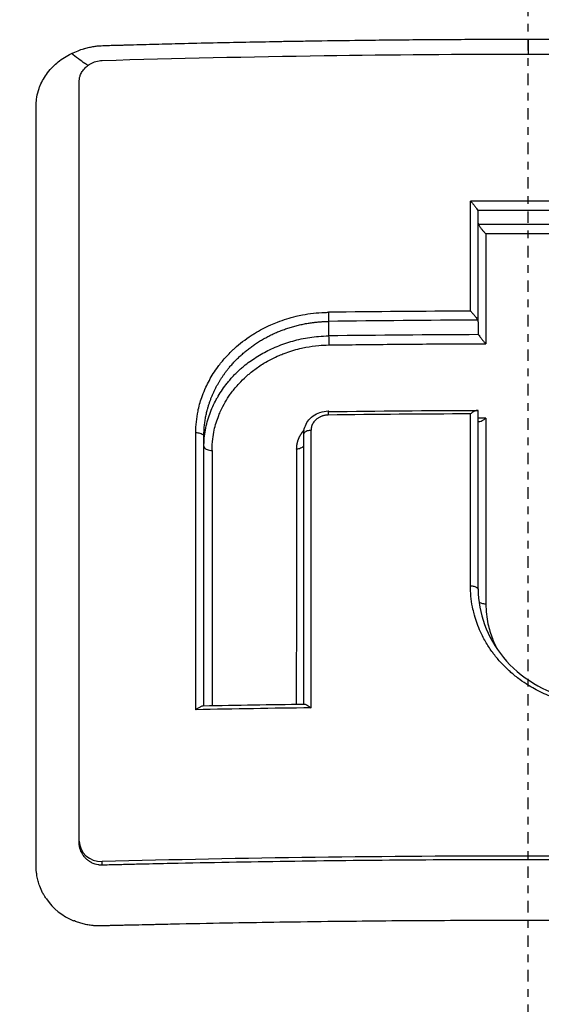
# Model space of a CAD drawing. Header units: millimetres. Extents: x 0 to 4378, y 0 to 2376.
# Tile 626 of 656: x 2244.53 to 2251.34, y 1885.62 to 1898.47. Entities that reach past the tile are written whole.
import ezdxf

# ---------------------------------------------------------------- set-up
doc = ezdxf.new("R2010")
doc.units = ezdxf.units.MM
doc.header["$LTSCALE"] = 0.2
doc.linetypes.add('CENTER2', pattern=[1.125, 0.75, -0.125, 0.125, -0.125])
doc.layers.add('02_Center Line', color=1, linetype='CENTER2')

# ---------------------------------------------------------------- blocks, each defined once
blk = doc.blocks.new('A$C1d6742d2')
for p, q in [((0.003, 1398.305), (0.003, 1398.11)), ((-5.858, 1387.839), (-5.858, 1397.76)), ((-0.648, 1394.616), (-0.648, 1396.049)), ((-2.602, 1394.621), (-2.602, 1394.432)), ((-0.648, 1394.616), (-0.648, 1394.47)), ((-0.648, 1391.125), (-0.648, 1393.454)), ((-4.23, 1389.604), (-4.23, 1393.124)), ((-2.927, 1389.626), (-2.927, 1393.153)), ((-2.927, 1392.999), (-2.927, 1392.999)), ((-0.648, 1391.125), (-0.648, 1391.125)), ((-5.858, 1387.811), (-5.858, 1387.839)), ((-5.558, 1387.523), (-5.558, 1387.571))]:
    blk.add_line(p, q)
for centre, major_axis, ratio, start_param, end_param in [((0, 1369.623), (71.394, 0), 0.372125, 1.560221, 1.58129), ((-0.758, 1355.315), (0.003, 82.251), 0.000108, 5.212499, 5.23247), ((0, 1369.418), (71.374, 0), 0.37342, 1.561561, 1.579954), ((-0.761, 1396.076), (-0.111, 0.038), 0.508263, 3.322824, 3.623481), ((-0.542, 1395.882), (-0.104, 0.033), 0.533349, 0.175698, 0.493631), ((0, 1369.233), (71.379, 0), 0.373395, 1.561713, 1.579802), ((0, 1369.026), (71.367, 0), 0.374672, 1.563044, 1.578471), ((-0.54, 1355.343), (-0.003, 81.799), 0.000079, 1.053934, 1.073988), ((0.01, 1367.167), (74.104, 0), 0.372313, 1.581032, 1.606069), ((0.009, 1366.993), (74.055, 0), 0.373311, 1.57975, 1.606051), ((-0.752, 1394.638), (-0.103, 0.033), 0.538429, 3.322094, 3.663471), ((0.008, 1366.804), (74.001, 0), 0.373579, 1.579594, 1.606071), ((-0.544, 1394.447), (-0.103, 0.033), 0.53843, 0.18059, 0.518042), ((-2.603, 1393.352), (-0.0013, 0.1), 0.032023, 0.000012, 1.088558), ((0.007, 1365.291), (-75.665, 0), 0.371697, 4.722385, 4.74694), ((-2.603, 1393.352), (-0.0013, 0.1), 0.032023, 6.200485, 6.283197), ((-0.755, 1355.669), (0.002, 81.499), 0.000073, 5.163078, 5.193919), ((0.006, 1365.181), (75.101, 0), 0.375219, 1.578167, 1.579506), ((-0.543, 1355.663), (-0.001, 81.117), 0.000054, 1.087484, 1.120975), ((-4.356, 1355.885), (0.005, 80.689), 0.000252, 5.1428, 5.192726), ((-2.848, 1355.803), (-0.005, -81.06), 0.000211, 2.000559, 2.050301), ((-4.103, 1355.872), (-0.005, 80.346), 0.000261, 1.09132, 1.137515), ((-3.004, 1355.811), (0.005, -80.621), 0.000231, 4.233607, 4.279597), ((0.026, 1359.801), (-80.099, 0), 0.371981, 4.748065, 4.766862), ((-5.558, 1387.846), (0.297, 0.047), 0.914372, 2.997185, 4.567978), ((-5.501, 1387.597), (-0.84, -0.424), 0.903476, 0.124849, 0.655902)]:
    blk.add_ellipse(centre, major_axis=major_axis, ratio=ratio, start_param=start_param, end_param=end_param)
for points, knots in [([(-21.115, 1351.829), (-21.585, 1352.321), (-22.023, 1352.802), (-22.919, 1353.833), (-23.402, 1354.405), (-24.782, 1356.137), (-25.581, 1357.289), (-26.728, 1359.094), (-27.264, 1359.956), (-28.036, 1361.395), (-28.308, 1361.943), (-28.744, 1362.848), (-28.954, 1363.301), (-29.197, 1363.859), (-29.246, 1363.975), (-29.336, 1364.189), (-29.38, 1364.293), (-29.637, 1364.919), (-29.841, 1365.449), (-30.623, 1367.634), (-31.08, 1369.293), (-31.458, 1371.24), (-31.504, 1371.495), (-31.634, 1372.258), (-31.709, 1372.774), (-31.838, 1373.826), (-31.89, 1374.361), (-31.966, 1375.423), (-31.991, 1375.949), (-32.028, 1377.545), (-31.998, 1378.612), (-31.835, 1380.671), (-31.704, 1381.67), (-31.459, 1383.104), (-31.363, 1383.602), (-30.35, 1388.185), (-28.634, 1392.05), (-25.88, 1395.919), (-25.568, 1396.336), (-25.085, 1396.949), (-24.922, 1397.151), (-23.419, 1398.963), (-21.922, 1400.446), (-19.683, 1402.274), (-19.056, 1402.75), (-17.28, 1404), (-16.097, 1404.727), (-13.032, 1406.361), (-11.094, 1407.176), (-8.843, 1407.884), (-8.591, 1407.96), (-6.587, 1408.541), (-4.758, 1408.918), (-2.932, 1409.118)], [0.000189, 0.000189, 0.000189, 0.000189, 0.207139, 0.207139, 0.396645, 0.396645, 0.797428, 0.797428, 1.001559, 1.001559, 1.109993, 1.109993, 1.213598, 1.213598, 1.239256, 1.239256, 1.263925, 1.263925, 1.386081, 1.386081, 1.765731, 1.765731, 1.822697, 1.822697, 1.935907, 1.935907, 2.05247, 2.05247, 2.166843, 2.166843, 2.399096, 2.399096, 2.616669, 2.616669, 2.736228, 2.736228, 3.700499, 3.700499, 3.819408, 3.819408, 3.878521, 3.878521, 4.356179, 4.356179, 4.534962, 4.534962, 4.848781, 4.848781, 5.320636, 5.320636, 5.379891, 5.379891, 5.794291, 5.794291, 5.794291, 5.794291]), ([(-13.379, 1407.963), (-14.179, 1407.689), (-14.964, 1407.392), (-16.414, 1406.793), (-17.081, 1406.497), (-22.363, 1403.977), (-26.478, 1400.948), (-30.782, 1396.344), (-31.596, 1395.384), (-32.746, 1393.898), (-33.124, 1393.384), (-34.269, 1391.748), (-34.983, 1390.607), (-35.964, 1388.854), (-36.279, 1388.254), (-37.229, 1386.335), (-37.799, 1385.002), (-38.419, 1383.307), (-38.541, 1382.96), (-38.777, 1382.254), (-38.892, 1381.896), (-39.111, 1381.175), (-39.215, 1380.813), (-39.549, 1379.594), (-39.753, 1378.734), (-40.11, 1376.979), (-40.261, 1376.082), (-40.422, 1374.873), (-40.459, 1374.561), (-40.557, 1373.664), (-40.608, 1373.079), (-40.678, 1372), (-40.701, 1371.509), (-40.717, 1370.924), (-40.719, 1370.83), (-40.723, 1370.66), (-40.724, 1370.585), (-40.727, 1370.418), (-40.728, 1370.33), (-40.729, 1370.188), (-40.729, 1370.137), (-40.73, 1370.032), (-40.73, 1369.982), (-40.731, 1369.8), (-40.731, 1369.678), (-40.73, 1369.378), (-40.73, 1369.255), (-40.73, 1369.023), (-40.73, 1368.878), (-40.73, 1368.548), (-40.731, 1368.411), (-40.731, 1368.21), (-40.731, 1368.16), (-40.731, 1368.071), (-40.731, 1367.963), (-40.73, 1367.682), (-40.729, 1367.527), (-40.725, 1367.242), (-40.722, 1367.123), (-40.718, 1366.92), (-40.716, 1366.843), (-40.71, 1366.641), (-40.705, 1366.519), (-40.635, 1364.706), (-40.464, 1363.027), (-40.053, 1360.571), (-39.899, 1359.79), (-39.548, 1358.263), (-39.354, 1357.517), (-39.033, 1356.415), (-38.923, 1356.057), (-38.582, 1354.998), (-38.336, 1354.3), (-37.56, 1352.283), (-36.975, 1350.973), (-35.703, 1348.5), (-35.025, 1347.327), (-34.196, 1346.049), (-34.107, 1345.915), (-33.928, 1345.647), (-33.839, 1345.514), (-33.658, 1345.249), (-33.571, 1345.125), (-32.702, 1343.889), (-31.788, 1342.715), (-30.669, 1341.43), (-30.473, 1341.211), (-30.183, 1340.893), (-30.092, 1340.794), (-29.845, 1340.53), (-29.688, 1340.364), (-29.415, 1340.081), (-29.299, 1339.963), (-29.078, 1339.74), (-28.974, 1339.635), (-28.713, 1339.377), (-28.556, 1339.224), (-28.19, 1338.873), (-27.98, 1338.675), (-27.56, 1338.289), (-27.351, 1338.101), (-26.954, 1337.751), (-26.768, 1337.59), (-26.408, 1337.284), (-26.234, 1337.139), (-25.829, 1336.807), (-25.598, 1336.621), (-24.963, 1336.124), (-24.551, 1335.813), (-23.741, 1335.226), (-23.344, 1334.949), (-22.168, 1334.16), (-21.37, 1333.663), (-19.823, 1332.774), (-19.081, 1332.377), (-17.653, 1331.67), (-16.971, 1331.355), (-15.666, 1330.797), (-15.045, 1330.549), (-13.863, 1330.11), (-13.304, 1329.916), (-12.242, 1329.573), (-11.74, 1329.422), (-9.453, 1328.779), (-7.623, 1328.395), (-5.514, 1328.103), (-5.279, 1328.073), (-4.222, 1327.945), (-3.391, 1327.87), (-2.142, 1327.795), (-1.725, 1327.777), (-0.88, 1327.751), (-0.471, 1327.746), (-0.055, 1327.746)], [-54.718423, -54.718423, -54.718423, -54.718423, -52.598147, -52.598147, -50.727335, -50.727335, -37.463141, -37.463141, -34.099083, -34.099083, -32.353511, -32.353511, -28.594411, -28.594411, -26.668972, -26.668972, -22.482567, -22.482567, -21.407846, -21.407846, -20.305538, -20.305538, -19.195523, -19.195523, -16.579733, -16.579733, -13.871633, -13.871633, -12.933021, -12.933021, -11.170861, -11.170861, -9.691103, -9.691103, -9.409822, -9.409822, -9.177731, -9.177731, -8.904003, -8.904003, -8.749378, -8.749378, -8.584793, -8.584793, -8.151236, -8.151236, -7.849406, -7.849406, -7.58232, -7.58232, -7.395073, -7.395073, -7.305232, -7.305232, -7.25344, -7.25344, -7.185996, -7.185996, -7.134968, -7.134968, -7.10336, -7.10336, -7.05618, -7.05618, -6.401955, -6.401955, -6.095755, -6.095755, -5.801185, -5.801185, -5.658718, -5.658718, -5.379628, -5.379628, -4.847074, -4.847074, -4.358082, -4.358082, -4.300239, -4.300239, -4.242832, -4.242832, -4.18603, -4.18603, -3.687784, -3.687784, -3.583851, -3.583851, -3.53625, -3.53625, -3.454867, -3.454867, -3.396463, -3.396463, -3.344487, -3.344487, -3.26809, -3.26809, -3.168336, -3.168336, -3.071553, -3.071553, -2.987712, -2.987712, -2.910471, -2.910471, -2.810406, -2.810406, -2.636803, -2.636803, -2.47522, -2.47522, -2.166968, -2.166968, -1.897063, -1.897063, -1.660768, -1.660768, -1.453936, -1.453936, -1.273271, -1.273271, -1.115084, -1.115084, -0.558531, -0.558531, -0.48901, -0.48901, -0.246248, -0.246248, -0.124709, -0.124709, 0, 0, 0, 0]), ([(-20.58, 1361.662), (-20.978, 1362.074), (-21.363, 1362.499), (-22.1, 1363.369), (-22.455, 1363.816), (-23.474, 1365.187), (-24.093, 1366.141), (-25.756, 1369.104), (-26.609, 1371.214), (-27.208, 1373.533), (-27.242, 1373.672), (-27.348, 1374.114), (-27.414, 1374.412), (-27.542, 1375.042), (-27.602, 1375.371), (-27.779, 1376.471), (-27.872, 1377.276), (-27.955, 1378.521), (-27.973, 1378.962), (-27.987, 1379.826), (-27.983, 1380.251), (-27.96, 1380.895), (-27.95, 1381.113), (-27.885, 1382.181), (-27.791, 1383.03), (-27.589, 1384.273), (-27.514, 1384.671), (-27.247, 1385.924), (-27.02, 1386.771), (-26.485, 1388.432), (-26.176, 1389.246), (-25.476, 1390.845), (-25.085, 1391.627), (-24.225, 1393.155), (-23.756, 1393.9), (-23, 1394.975), (-22.743, 1395.322), (-22.345, 1395.835), (-22.211, 1396.003), (-21.808, 1396.496), (-21.527, 1396.826), (-21.09, 1397.311), (-20.941, 1397.472), (-20.212, 1398.243), (-19.619, 1398.816), (-18.44, 1399.856), (-17.871, 1400.319), (-16.256, 1401.531), (-15.17, 1402.233), (-13.191, 1403.332), (-12.316, 1403.76), (-10.749, 1404.432), (-10.065, 1404.695), (-8.335, 1405.286), (-7.274, 1405.582), (-5.659, 1405.936), (-5.117, 1406.039), (-4.028, 1406.213), (-3.482, 1406.284), (-2.932, 1406.34)], [0.000017, 0.000017, 0.000017, 0.000017, 0.176039, 0.176039, 0.352436, 0.352436, 0.705321, 0.705321, 1.409825, 1.409825, 1.455442, 1.455442, 1.551535, 1.551535, 1.656164, 1.656164, 1.900706, 1.900706, 2.034322, 2.034322, 2.163764, 2.163764, 2.23071, 2.23071, 2.493873, 2.493873, 2.618927, 2.618927, 2.888841, 2.888841, 3.15547, 3.15547, 3.421439, 3.421439, 3.688226, 3.688226, 3.819032, 3.819032, 3.88401, 3.88401, 4.01084, 4.01084, 4.07486, 4.07486, 4.323328, 4.323328, 4.540387, 4.540387, 4.920961, 4.920961, 5.206452, 5.206452, 5.420954, 5.420954, 5.743111, 5.743111, 5.904, 5.904, 6.064928, 6.064928, 6.064928, 6.064928]), ([(0.009, 1403.919), (-0.811, 1403.919), (-1.629, 1403.874), (-3.678, 1403.673), (-4.931, 1403.463), (-7.367, 1402.89), (-8.561, 1402.526), (-12.385, 1401.078), (-14.868, 1399.678), (-19.709, 1395.845), (-21.9, 1393.299), (-25.248, 1387.366), (-26.193, 1384.178), (-26.837, 1378.194), (-26.657, 1374.825), (-25.038, 1369.604), (-24.318, 1367.947), (-22.268, 1364.343), (-21.039, 1362.848), (-20.251, 1361.965)], [-3.39418, -3.39418, -3.39418, -3.39418, -3.261671, -3.261671, -3.054858, -3.054858, -2.849127, -2.849127, -2.378218, -2.378218, -1.814355, -1.814355, -1.213576, -1.213576, -0.643142, -0.643142, -0.364576, -0.364576, -0.000015, -0.000015, -0.000015, -0.000015]), ([(20.255, 1361.965), (21.041, 1362.847), (22.267, 1364.338), (24.315, 1367.934), (25.034, 1369.587), (26.656, 1374.802), (26.84, 1378.17), (26.201, 1384.158), (25.258, 1387.347), (21.917, 1393.281), (19.728, 1395.828), (14.889, 1399.667), (12.404, 1401.07), (8.579, 1402.521), (7.385, 1402.886), (4.95, 1403.46), (3.697, 1403.67), (1.649, 1403.873), (0.83, 1403.919), (0.009, 1403.919)], [-6.298185, -6.298185, -6.298185, -6.298185, -5.62338, -5.62338, -5.107672, -5.107672, -4.04946, -4.04946, -2.934387, -2.934387, -1.887256, -1.887256, -1.012101, -1.012101, -0.630052, -0.630052, -0.246202, -0.246202, -0.000001, -0.000001, -0.000001, -0.000001]), ([(-5.961, 1398.118), (-5.932, 1398.132), (-5.903, 1398.144), (-5.874, 1398.155), (-5.848, 1398.165), (-5.823, 1398.174), (-5.797, 1398.181), (-5.793, 1398.182), (-5.79, 1398.183), (-5.786, 1398.184), (-5.777, 1398.187), (-5.767, 1398.19), (-5.756, 1398.193), (-5.746, 1398.195), (-5.736, 1398.198), (-5.725, 1398.2), (-5.715, 1398.202), (-5.705, 1398.204), (-5.695, 1398.206), (-5.684, 1398.208), (-5.674, 1398.21), (-5.664, 1398.211), (-5.655, 1398.213), (-5.646, 1398.214), (-5.638, 1398.215), (-5.627, 1398.216), (-5.617, 1398.217), (-5.61, 1398.218), (-5.596, 1398.219), (-5.588, 1398.219), (-5.571, 1398.22), (-5.559, 1398.221), (-5.544, 1398.222), (-5.528, 1398.222), (-5.513, 1398.223), (-5.497, 1398.223), (-5.479, 1398.224), (-5.468, 1398.224), (-5.456, 1398.224), (-5.443, 1398.225), (-5.429, 1398.225), (-5.414, 1398.226), (-5.399, 1398.226), (-5.376, 1398.227), (-5.352, 1398.227), (-5.328, 1398.228), (-5.313, 1398.228), (-5.298, 1398.229), (-5.283, 1398.229), (-5.276, 1398.229), (-5.269, 1398.23), (-5.263, 1398.23), (-5.251, 1398.23), (-5.241, 1398.23), (-5.231, 1398.231), (-5.119, 1398.234), (-5.009, 1398.237), (-4.9, 1398.24), (-4.789, 1398.243), (-4.678, 1398.245), (-4.564, 1398.248), (-4.547, 1398.249), (-4.529, 1398.249), (-4.512, 1398.249), (-4.503, 1398.25), (-4.494, 1398.25), (-4.485, 1398.25), (-4.338, 1398.254), (-4.195, 1398.257), (-4.054, 1398.26), (-3.912, 1398.263), (-3.772, 1398.266), (-3.632, 1398.269), (-3.494, 1398.271), (-3.356, 1398.274), (-3.214, 1398.277), (-3.146, 1398.278), (-3.077, 1398.279), (-3.008, 1398.28), (-3.002, 1398.28), (-2.996, 1398.28), (-2.99, 1398.28), (-2.913, 1398.282), (-2.837, 1398.283), (-2.762, 1398.284), (-2.569, 1398.287), (-2.378, 1398.289), (-2.188, 1398.292), (-1.924, 1398.295), (-1.662, 1398.298), (-1.402, 1398.3), (-1.143, 1398.302), (-0.887, 1398.303), (-0.63, 1398.304), (-0.419, 1398.305), (-0.208, 1398.305), (0.003, 1398.305)], [0, 0, 0, 0, 0.015625, 0.015625, 0.015625, 0.029442, 0.029442, 0.029442, 0.03125, 0.03125, 0.03125, 0.036194, 0.036194, 0.036194, 0.040616, 0.040616, 0.040616, 0.04495, 0.04495, 0.04495, 0.049445, 0.049445, 0.049445, 0.053883, 0.053883, 0.053883, 0.060191, 0.060191, 0.060191, 0.074351, 0.074351, 0.074351, 0.08475, 0.08475, 0.08475, 0.09375, 0.09375, 0.09375, 0.099011, 0.099011, 0.099011, 0.104429, 0.104429, 0.104429, 0.112414, 0.112414, 0.112414, 0.117741, 0.117741, 0.117741, 0.120399, 0.120399, 0.120399, 0.125, 0.125, 0.125, 0.180687, 0.180687, 0.180687, 0.237001, 0.237001, 0.237001, 0.245614, 0.245614, 0.245614, 0.25, 0.25, 0.25, 0.321535, 0.321535, 0.321535, 0.39312, 0.39312, 0.39312, 0.463252, 0.463252, 0.463252, 0.497095, 0.497095, 0.497095, 0.5, 0.5, 0.5, 0.536976, 0.536976, 0.536976, 0.631167, 0.631167, 0.631167, 0.762352, 0.762352, 0.762352, 0.892729, 0.892729, 0.892729, 1, 1, 1, 1]), ([(0.003, 1398.305), (0.232, 1398.305), (0.464, 1398.305), (0.92, 1398.303), (1.145, 1398.302), (1.607, 1398.298), (1.845, 1398.296), (2.316, 1398.29), (2.55, 1398.287), (2.851, 1398.283), (2.924, 1398.281), (3.152, 1398.278), (3.309, 1398.275), (3.627, 1398.269), (3.787, 1398.266), (4.02, 1398.261), (4.094, 1398.259), (4.275, 1398.255), (4.383, 1398.253), (4.642, 1398.246), (4.793, 1398.243), (5.042, 1398.236), (5.14, 1398.234), (5.292, 1398.229), (5.346, 1398.228), (5.409, 1398.226), (5.417, 1398.226), (5.453, 1398.224), (5.482, 1398.224), (5.525, 1398.223), (5.538, 1398.222), (5.572, 1398.221), (5.592, 1398.22), (5.644, 1398.215), (5.676, 1398.211), (5.739, 1398.199), (5.771, 1398.192), (5.834, 1398.173), (5.865, 1398.163), (5.904, 1398.147), (5.912, 1398.144), (5.936, 1398.133), (5.952, 1398.126), (5.967, 1398.118)], [0, 0, 0, 0, 0.015625, 0.015625, 0.0306624, 0.0306624, 0.0465812, 0.0465812, 0.0625, 0.0625, 0.0674467, 0.0674467, 0.0780176, 0.0780176, 0.0887218, 0.0887218, 0.09375, 0.09375, 0.1011986, 0.1011986, 0.1115892, 0.1115892, 0.1181477, 0.1181477, 0.1217302, 0.1217302, 0.1222453, 0.1222453, 0.1241141, 0.1241141, 0.125, 0.125, 0.1262746, 0.1262746, 0.1283971, 0.1283971, 0.1305853, 0.1305853, 0.1328507, 0.1328507, 0.133446, 0.133446, 0.1346715, 0.1346715, 0.1346715, 0.1346715]), ([(-6.421, 1388.427), (-6.421, 1388.457), (-6.421, 1388.487), (-6.421, 1388.518), (-6.421, 1388.937), (-6.421, 1389.345), (-6.421, 1389.742), (-6.421, 1390.191), (-6.421, 1390.625), (-6.421, 1391.045), (-6.421, 1391.088), (-6.421, 1391.13), (-6.421, 1391.172), (-6.421, 1391.573), (-6.421, 1391.962), (-6.421, 1392.337), (-6.421, 1392.35), (-6.421, 1392.362), (-6.421, 1392.374), (-6.421, 1392.553), (-6.421, 1392.729), (-6.421, 1392.902), (-6.421, 1392.916), (-6.421, 1392.93), (-6.421, 1392.945), (-6.421, 1393.128), (-6.421, 1393.273), (-6.421, 1393.482), (-6.421, 1393.487), (-6.421, 1393.491), (-6.421, 1393.495), (-6.421, 1393.531), (-6.421, 1393.566), (-6.421, 1393.601), (-6.421, 1393.996), (-6.421, 1394.377), (-6.421, 1394.743), (-6.421, 1394.948), (-6.421, 1395.136), (-6.421, 1395.326), (-6.421, 1395.508), (-6.421, 1395.692), (-6.421, 1395.893), (-6.421, 1396.205), (-6.421, 1396.5), (-6.421, 1396.794), (-6.421, 1396.888), (-6.421, 1396.981), (-6.421, 1397.075), (-6.421, 1397.103), (-6.421, 1397.131), (-6.421, 1397.159), (-6.421, 1397.219), (-6.421, 1397.28), (-6.421, 1397.34), (-6.421, 1397.371), (-6.42, 1397.401), (-6.421, 1397.431), (-6.421, 1397.461), (-6.419, 1397.492), (-6.415, 1397.522), (-6.411, 1397.56), (-6.402, 1397.597), (-6.391, 1397.635), (-6.388, 1397.643), (-6.386, 1397.651), (-6.383, 1397.66), (-6.378, 1397.673), (-6.373, 1397.687), (-6.367, 1397.7), (-6.355, 1397.729), (-6.341, 1397.757), (-6.325, 1397.785), (-6.309, 1397.812), (-6.291, 1397.839), (-6.272, 1397.865), (-6.25, 1397.894), (-6.226, 1397.921), (-6.2, 1397.948), (-6.179, 1397.968), (-6.157, 1397.989), (-6.134, 1398.008), (-6.108, 1398.029), (-6.08, 1398.049), (-6.051, 1398.067), (-6.022, 1398.086), (-5.992, 1398.103), (-5.961, 1398.118)], [0.7479366, 0.7479366, 0.7479366, 0.7479366, 0.75, 0.75, 0.75, 0.7778267, 0.7778267, 0.7778267, 0.8093257, 0.8093257, 0.8093257, 0.8125, 0.8125, 0.8125, 0.8427642, 0.8427642, 0.8427642, 0.84375, 0.84375, 0.84375, 0.8581849, 0.8581849, 0.8581849, 0.859375, 0.859375, 0.859375, 0.8746955, 0.8746955, 0.8746955, 0.875, 0.875, 0.875, 0.8775605, 0.8775605, 0.8775605, 0.90625, 0.90625, 0.90625, 0.9222304, 0.9222304, 0.9222304, 0.9375, 0.9375, 0.9375, 0.9612141, 0.9612141, 0.9612141, 0.96875, 0.96875, 0.96875, 0.9710053, 0.9710053, 0.9710053, 0.9758787, 0.9758787, 0.9758787, 0.9783012, 0.9783012, 0.9783012, 0.9807089, 0.9807089, 0.9807089, 0.9837027, 0.9837027, 0.9837027, 0.984375, 0.984375, 0.984375, 0.9854706, 0.9854706, 0.9854706, 0.987866, 0.987866, 0.987866, 0.9902844, 0.9902844, 0.9902844, 0.9929842, 0.9929842, 0.9929842, 0.9951532, 0.9951532, 0.9951532, 0.9975841, 0.9975841, 0.9975841, 1, 1, 1, 1]), ([(-5.745, 1397.962), (-5.758, 1397.97), (-5.771, 1397.979), (-5.839, 1398.025), (-5.898, 1398.07), (-5.961, 1398.118)], [0.7106344, 0.7106344, 0.7106344, 0.7106344, 0.7678704, 0.7678704, 1, 1, 1, 1]), ([(-5.558, 1398.028), (-4.594, 1398.056), (-3.628, 1398.077), (-1.772, 1398.104), (-0.886, 1398.11), (0.893, 1398.11), (1.779, 1398.104), (3.635, 1398.077), (4.6, 1398.056), (5.564, 1398.028)], [-1.113249, -1.113249, -1.113249, -1.113249, -0.823214, -0.823214, -0.556626, -0.556626, -0.29, -0.29, -0.000002, -0.000002, -0.000002, -0.000002]), ([(-5.858, 1397.76), (-5.858, 1397.774), (-5.856, 1397.788), (-5.853, 1397.803), (-5.85, 1397.816), (-5.846, 1397.83), (-5.84, 1397.843), (-5.833, 1397.861), (-5.823, 1397.878), (-5.812, 1397.894), (-5.799, 1397.912), (-5.784, 1397.928), (-5.768, 1397.943), (-5.751, 1397.959), (-5.732, 1397.972), (-5.711, 1397.984), (-5.689, 1397.997), (-5.665, 1398.007), (-5.64, 1398.015), (-5.613, 1398.023), (-5.586, 1398.027), (-5.558, 1398.028)], [-0.04708138, -0.04708138, -0.04708138, -0.04708138, -0.04206146, -0.04206146, -0.04206146, -0.03717861, -0.03717861, -0.03717861, -0.03071826, -0.03071826, -0.03071826, -0.02354664, -0.02354664, -0.02354664, -0.01630306, -0.01630306, -0.01630306, -0.00841398, -0.00841398, -0.00841398, -0.00000018, -0.00000018, -0.00000018, -0.00000018]), ([(-0.749, 1396.189), (-0.746, 1396.188), (-0.744, 1396.186), (-0.734, 1396.176), (-0.726, 1396.167), (-0.71, 1396.148), (-0.702, 1396.139), (-0.686, 1396.118), (-0.677, 1396.107), (-0.663, 1396.086), (-0.657, 1396.077), (-0.653, 1396.069)], [-0.00087517, -0.00087517, -0.00087517, -0.00087517, 0, 0, 0.00367077, 0.00367077, 0.00733576, 0.00733576, 0.01154249, 0.01154249, 0.01549498, 0.01549498, 0.01549498, 0.01549498]), ([(-0.642, 1395.884), (-0.638, 1395.877), (-0.633, 1395.867), (-0.618, 1395.846), (-0.61, 1395.834), (-0.594, 1395.814), (-0.586, 1395.805), (-0.57, 1395.787), (-0.562, 1395.778), (-0.552, 1395.768), (-0.549, 1395.766), (-0.547, 1395.764)], [0.00007712, 0.00007712, 0.00007712, 0.00007712, 0.00339609, 0.00339609, 0.00696265, 0.00696265, 0.00993881, 0.00993881, 0.0129143, 0.0129143, 0.01372222, 0.01372222, 0.01372222, 0.01372222]), ([(-4.335, 1393.17), (-4.335, 1393.217), (-4.333, 1393.264), (-4.328, 1393.31), (-4.324, 1393.357), (-4.316, 1393.404), (-4.307, 1393.45), (-4.306, 1393.457), (-4.304, 1393.464), (-4.303, 1393.471), (-4.289, 1393.532), (-4.271, 1393.592), (-4.25, 1393.652), (-4.236, 1393.689), (-4.221, 1393.725), (-4.204, 1393.762), (-4.176, 1393.822), (-4.144, 1393.882), (-4.108, 1393.939), (-4.088, 1393.97), (-4.067, 1394.001), (-4.045, 1394.031), (-4.016, 1394.07), (-3.985, 1394.108), (-3.953, 1394.145), (-3.919, 1394.182), (-3.884, 1394.218), (-3.847, 1394.253), (-3.842, 1394.258), (-3.836, 1394.263), (-3.83, 1394.269), (-3.797, 1394.299), (-3.762, 1394.329), (-3.725, 1394.357), (-3.689, 1394.385), (-3.651, 1394.412), (-3.612, 1394.437), (-3.598, 1394.447), (-3.583, 1394.456), (-3.568, 1394.465), (-3.501, 1394.506), (-3.43, 1394.543), (-3.358, 1394.575), (-3.328, 1394.589), (-3.298, 1394.601), (-3.268, 1394.613), (-3.19, 1394.643), (-3.109, 1394.668), (-3.027, 1394.688), (-2.999, 1394.694), (-2.971, 1394.7), (-2.942, 1394.706), (-2.895, 1394.715), (-2.848, 1394.722), (-2.8, 1394.728), (-2.752, 1394.733), (-2.704, 1394.737), (-2.656, 1394.739), (-2.639, 1394.739), (-2.621, 1394.74), (-2.604, 1394.74)], [0, 0, 0, 0, 0.058143, 0.058143, 0.058143, 0.116452, 0.116452, 0.116452, 0.125, 0.125, 0.125, 0.201914, 0.201914, 0.201914, 0.25, 0.25, 0.25, 0.330938, 0.330938, 0.330938, 0.375, 0.375, 0.375, 0.432561, 0.432561, 0.432561, 0.490895, 0.490895, 0.490895, 0.5, 0.5, 0.5, 0.552478, 0.552478, 0.552478, 0.605245, 0.605245, 0.605245, 0.625, 0.625, 0.625, 0.7139, 0.7139, 0.7139, 0.75, 0.75, 0.75, 0.84323, 0.84323, 0.84323, 0.875, 0.875, 0.875, 0.927711, 0.927711, 0.927711, 0.980791, 0.980791, 0.980791, 1, 1, 1, 1]), ([(-2.604, 1394.74), (-2.604, 1394.727), (-2.604, 1394.711), (-2.603, 1394.695), (-2.603, 1394.678), (-2.603, 1394.66), (-2.602, 1394.645), (-2.602, 1394.636), (-2.602, 1394.628), (-2.602, 1394.621)], [0, 0, 0, 0, 0.374995, 0.374995, 0.374995, 0.764404, 0.764404, 0.764404, 1, 1, 1, 1]), ([(-0.749, 1394.756), (-0.747, 1394.754), (-0.744, 1394.752), (-0.732, 1394.74), (-0.723, 1394.729), (-0.704, 1394.707), (-0.695, 1394.696), (-0.679, 1394.676), (-0.673, 1394.667), (-0.662, 1394.651), (-0.658, 1394.644), (-0.654, 1394.637)], [-0.00092707, -0.00092707, -0.00092707, -0.00092707, 0, 0, 0.00436612, 0.00436612, 0.00867322, 0.00867322, 0.01202355, 0.01202355, 0.01490186, 0.01490186, 0.01490186, 0.01490186]), ([(-4.23, 1392.983), (-4.23, 1393.021), (-4.228, 1393.059), (-4.221, 1393.132), (-4.216, 1393.168), (-4.203, 1393.24), (-4.195, 1393.275), (-4.176, 1393.344), (-4.165, 1393.379), (-4.141, 1393.445), (-4.128, 1393.478), (-4.1, 1393.542), (-4.084, 1393.573), (-4.06, 1393.617), (-4.052, 1393.631), (-4.026, 1393.676), (-4.007, 1393.705), (-3.968, 1393.762), (-3.948, 1393.789), (-3.916, 1393.829), (-3.904, 1393.843), (-3.885, 1393.865), (-3.879, 1393.873), (-3.865, 1393.888), (-3.859, 1393.895), (-3.846, 1393.908), (-3.84, 1393.915), (-3.828, 1393.928), (-3.821, 1393.934), (-3.808, 1393.948), (-3.801, 1393.954), (-3.786, 1393.969), (-3.778, 1393.976), (-3.764, 1393.989), (-3.758, 1393.995), (-3.737, 1394.013), (-3.723, 1394.026), (-3.658, 1394.079), (-3.604, 1394.117), (-3.492, 1394.189), (-3.433, 1394.222), (-3.308, 1394.282), (-3.242, 1394.309), (-3.104, 1394.356), (-3.033, 1394.376), (-2.886, 1394.408), (-2.809, 1394.419), (-2.689, 1394.43), (-2.645, 1394.432), (-2.602, 1394.432)], [0, 0, 0, 0, 0.034716, 0.034716, 0.070554, 0.070554, 0.107603, 0.107603, 0.146672, 0.146672, 0.186987, 0.186987, 0.229302, 0.229302, 0.25, 0.25, 0.297134, 0.297134, 0.34659, 0.34659, 0.375, 0.375, 0.393882, 0.393882, 0.4141, 0.4141, 0.435575, 0.435575, 0.455122, 0.455122, 0.47337, 0.47337, 0.489743, 0.489743, 0.5, 0.5, 0.522821, 0.522821, 0.600673, 0.600673, 0.681108, 0.681108, 0.766179, 0.766179, 0.854218, 0.854218, 0.94723, 0.94723, 1, 1, 1, 1]), ([(-0.642, 1394.448), (-0.638, 1394.442), (-0.633, 1394.433), (-0.619, 1394.414), (-0.611, 1394.403), (-0.596, 1394.383), (-0.588, 1394.373), (-0.571, 1394.354), (-0.562, 1394.345), (-0.552, 1394.334), (-0.55, 1394.332), (-0.548, 1394.33)], [0.00003565, 0.00003565, 0.00003565, 0.00003565, 0.00315582, 0.00315582, 0.00647054, 0.00647054, 0.00967903, 0.00967903, 0.01290135, 0.01290135, 0.01364303, 0.01364303, 0.01364303, 0.01364303]), ([(-4.124, 1392.937), (-4.124, 1392.988), (-4.121, 1393.038), (-4.115, 1393.088), (-4.11, 1393.126), (-4.103, 1393.164), (-4.095, 1393.202), (-4.081, 1393.266), (-4.061, 1393.33), (-4.037, 1393.392), (-4.028, 1393.414), (-4.019, 1393.436), (-4.009, 1393.457), (-3.975, 1393.531), (-3.933, 1393.603), (-3.885, 1393.67), (-3.879, 1393.678), (-3.874, 1393.686), (-3.868, 1393.694), (-3.838, 1393.734), (-3.805, 1393.773), (-3.77, 1393.811), (-3.741, 1393.842), (-3.71, 1393.873), (-3.678, 1393.902), (-3.666, 1393.913), (-3.653, 1393.924), (-3.641, 1393.934), (-3.601, 1393.968), (-3.559, 1394), (-3.516, 1394.029), (-3.494, 1394.045), (-3.47, 1394.06), (-3.447, 1394.074), (-3.383, 1394.113), (-3.315, 1394.148), (-3.245, 1394.178), (-3.225, 1394.187), (-3.204, 1394.195), (-3.183, 1394.203), (-3.116, 1394.229), (-3.047, 1394.25), (-2.977, 1394.267), (-2.95, 1394.273), (-2.924, 1394.279), (-2.897, 1394.284), (-2.842, 1394.294), (-2.787, 1394.302), (-2.731, 1394.307), (-2.687, 1394.311), (-2.643, 1394.313), (-2.599, 1394.314)], [0, 0, 0, 0, 0.071176, 0.071176, 0.071176, 0.125, 0.125, 0.125, 0.217416, 0.217416, 0.217416, 0.25, 0.25, 0.25, 0.361964, 0.361964, 0.361964, 0.375, 0.375, 0.375, 0.442895, 0.442895, 0.442895, 0.5, 0.5, 0.5, 0.521644, 0.521644, 0.521644, 0.58961, 0.58961, 0.58961, 0.625, 0.625, 0.625, 0.721678, 0.721678, 0.721678, 0.75, 0.75, 0.75, 0.84087, 0.84087, 0.84087, 0.875, 0.875, 0.875, 0.944996, 0.944996, 0.944996, 1, 1, 1, 1]), ([(-2.599, 1394.314), (-2.329, 1394.317), (-2.058, 1394.32), (-1.788, 1394.323), (-1.512, 1394.325), (-1.237, 1394.327), (-0.961, 1394.329), (-0.824, 1394.329), (-0.686, 1394.33), (-0.548, 1394.33)], [0, 0, 0, 0, 0.3956488, 0.3956488, 0.3956488, 0.7982328, 0.7982328, 0.7982328, 0.9996752, 0.9996752, 0.9996752, 0.9996752]), ([(-2.927, 1393.155), (-2.927, 1393.183), (-2.922, 1393.212), (-2.904, 1393.267), (-2.89, 1393.295), (-2.854, 1393.345), (-2.83, 1393.368), (-2.777, 1393.407), (-2.747, 1393.422), (-2.679, 1393.445), (-2.642, 1393.452), (-2.604, 1393.452)], [0, 0, 0, 0, 0.00895335, 0.00895335, 0.01838302, 0.01838302, 0.02820011, 0.02820011, 0.03841769, 0.03841769, 0.04963325, 0.04963325, 0.04963325, 0.04963325]), ([(-2.606, 1393.399), (-2.614, 1393.399), (-2.621, 1393.398), (-2.633, 1393.397), (-2.639, 1393.396), (-2.648, 1393.395), (-2.652, 1393.394), (-2.662, 1393.392), (-2.668, 1393.391), (-2.677, 1393.388), (-2.68, 1393.388), (-2.686, 1393.386), (-2.688, 1393.385), (-2.697, 1393.382), (-2.702, 1393.38), (-2.71, 1393.376), (-2.714, 1393.374), (-2.723, 1393.37), (-2.728, 1393.367), (-2.735, 1393.362), (-2.736, 1393.361), (-2.744, 1393.356), (-2.749, 1393.352), (-2.76, 1393.344), (-2.765, 1393.34), (-2.776, 1393.33), (-2.781, 1393.324), (-2.789, 1393.316), (-2.791, 1393.312), (-2.8, 1393.301), (-2.805, 1393.294), (-2.813, 1393.278), (-2.817, 1393.27), (-2.823, 1393.255), (-2.825, 1393.247), (-2.829, 1393.23), (-2.83, 1393.222), (-2.831, 1393.209), (-2.831, 1393.204), (-2.831, 1393.2)], [0, 0, 0, 0, 0.024339, 0.024339, 0.046422, 0.046422, 0.063135, 0.063135, 0.093918, 0.093918, 0.11053, 0.11053, 0.12627, 0.12627, 0.164466, 0.164466, 0.18889, 0.18889, 0.237395, 0.237395, 0.251509, 0.251509, 0.313558, 0.313558, 0.37668, 0.37668, 0.455034, 0.455034, 0.501837, 0.501837, 0.609274, 0.609274, 0.714679, 0.714679, 0.823425, 0.823425, 0.934378, 0.934378, 1, 1, 1, 1]), ([(-0.648, 1393.454), (-0.648, 1393.456), (-0.649, 1393.458), (-0.651, 1393.459), (-0.654, 1393.46), (-0.657, 1393.46), (-0.661, 1393.46), (-0.669, 1393.459), (-0.68, 1393.456), (-0.692, 1393.45), (-0.701, 1393.446), (-0.71, 1393.441), (-0.72, 1393.435), (-0.729, 1393.429), (-0.739, 1393.422), (-0.749, 1393.414)], [-0.01932859, -0.01932859, -0.01932859, -0.01932859, -0.01686752, -0.01686752, -0.01686752, -0.01403596, -0.01403596, -0.01403596, -0.0080494, -0.0080494, -0.0080494, -0.00399872, -0.00399872, -0.00399872, -0.0000007, -0.0000007, -0.0000007, -0.0000007]), ([(-0.648, 1393.319), (-0.648, 1393.317), (-0.647, 1393.316), (-0.643, 1393.314), (-0.64, 1393.313), (-0.63, 1393.314), (-0.62, 1393.316), (-0.6, 1393.325), (-0.59, 1393.33), (-0.565, 1393.345), (-0.554, 1393.354), (-0.547, 1393.359)], [0.00006935, 0.00006935, 0.00006935, 0.00006935, 0.0020842, 0.0020842, 0.00437896, 0.00437896, 0.00922142, 0.00922142, 0.01311964, 0.01311964, 0.01835749, 0.01835749, 0.01835749, 0.01835749]), ([(-4.335, 1393.17), (-4.317, 1393.17), (-4.298, 1393.167), (-4.261, 1393.155), (-4.244, 1393.146), (-4.232, 1393.132), (-4.23, 1393.128), (-4.23, 1393.124)], [0.0000002, 0.0000002, 0.0000002, 0.0000002, 0.3681186, 0.3681186, 0.8091812, 0.8091812, 1, 1, 1, 1]), ([(-2.831, 1393.2), (-2.848, 1393.199), (-2.865, 1393.196), (-2.88, 1393.191), (-2.898, 1393.185), (-2.913, 1393.176), (-2.921, 1393.167), (-2.925, 1393.162), (-2.927, 1393.158), (-2.927, 1393.153)], [0, 0, 0, 0, 0.361739, 0.361739, 0.361739, 0.794261, 0.794261, 0.794261, 1, 1, 1, 1]), ([(-4.23, 1392.983), (-4.229, 1392.976), (-4.222, 1392.967), (-4.198, 1392.951), (-4.178, 1392.944), (-4.146, 1392.938), (-4.135, 1392.937), (-4.124, 1392.937)], [0, 0, 0, 0, 0.350032, 0.350032, 0.774405, 0.774405, 1, 1, 1, 1]), ([(-2.927, 1392.999), (-2.927, 1392.992), (-2.934, 1392.984), (-2.945, 1392.976), (-2.957, 1392.968), (-2.976, 1392.96), (-2.995, 1392.956), (-3.004, 1392.955), (-3.014, 1392.953), (-3.023, 1392.953)], [0.0001944, 0.0001944, 0.0001944, 0.0001944, 0.3627707, 0.3627707, 0.3627707, 0.7980643, 0.7980643, 0.7980643, 1, 1, 1, 1]), ([(-0.542, 1390.424), (-0.57, 1390.472), (-0.595, 1390.521), (-0.618, 1390.57), (-0.65, 1390.64), (-0.676, 1390.712), (-0.696, 1390.785), (-0.704, 1390.811), (-0.71, 1390.838), (-0.716, 1390.864), (-0.726, 1390.908), (-0.734, 1390.953), (-0.739, 1390.999), (-0.744, 1391.045), (-0.748, 1391.091), (-0.749, 1391.137), (-0.749, 1391.148), (-0.749, 1391.158), (-0.749, 1391.169)], [0.6844931, 0.6844931, 0.6844931, 0.6844931, 0.7500001, 0.7500001, 0.7500001, 0.8422739, 0.8422739, 0.8422739, 0.8750003, 0.8750003, 0.8750003, 0.9305213, 0.9305213, 0.9305213, 0.9870219, 0.9870219, 0.9870219, 1, 1, 1, 1]), ([(-0.749, 1391.169), (-0.734, 1391.169), (-0.719, 1391.167), (-0.705, 1391.163), (-0.689, 1391.159), (-0.675, 1391.153), (-0.664, 1391.146), (-0.655, 1391.14), (-0.649, 1391.134), (-0.648, 1391.127), (-0.648, 1391.126), (-0.648, 1391.126), (-0.648, 1391.125)], [0, 0, 0, 0, 0.309014, 0.309014, 0.309014, 0.659804, 0.659804, 0.659804, 0.970047, 0.970047, 0.970047, 1, 1, 1, 1]), ([(-0.648, 1391.125), (-0.648, 1390.97), (-0.619, 1390.814), (-0.51, 1390.513), (-0.426, 1390.366), (-0.211, 1390.104), (-0.075, 1389.988), (0.221, 1389.81), (0.383, 1389.742), (0.689, 1389.664), (0.836, 1389.645), (0.981, 1389.644)], [0, 0, 0, 0, 0.0519129, 0.0519129, 0.1058774, 0.1058774, 0.1607479, 0.1607479, 0.2128245, 0.2128245, 0.2563612, 0.2563612, 0.2563612, 0.2563612]), ([(-0.637, 1390.96), (-0.632, 1390.955), (-0.624, 1390.951), (-0.601, 1390.941), (-0.584, 1390.937), (-0.56, 1390.934), (-0.554, 1390.933), (-0.547, 1390.933)], [0.2701291, 0.2701291, 0.2701291, 0.2701291, 0.5, 0.5, 0.8657063, 0.8657063, 1, 1, 1, 1]), ([(-0.547, 1390.933), (-0.547, 1390.888), (-0.545, 1390.843), (-0.54, 1390.799), (-0.536, 1390.756), (-0.529, 1390.714), (-0.52, 1390.672), (-0.506, 1390.608), (-0.487, 1390.544), (-0.463, 1390.482), (-0.453, 1390.457), (-0.443, 1390.432), (-0.431, 1390.407), (-0.421, 1390.386), (-0.411, 1390.364), (-0.4, 1390.343)], [0, 0, 0, 0, 0.0625, 0.0625, 0.0625, 0.1215227, 0.1215227, 0.1215227, 0.2128591, 0.2128591, 0.2128591, 0.2500003, 0.2500003, 0.2500003, 0.2824934, 0.2824934, 0.2824934, 0.2824934]), ([(0.599, 1389.634), (0.525, 1389.65), (0.453, 1389.67), (0.383, 1389.694), (0.373, 1389.697), (0.364, 1389.7), (0.355, 1389.703), (0.343, 1389.708), (0.33, 1389.712), (0.318, 1389.717), (0.247, 1389.744), (0.177, 1389.776), (0.11, 1389.811), (0.079, 1389.828), (0.048, 1389.845), (0.018, 1389.863), (0.015, 1389.866), (0.012, 1389.868), (0.008, 1389.87), (-0.031, 1389.894), (-0.068, 1389.919), (-0.104, 1389.946), (-0.144, 1389.975), (-0.183, 1390.006), (-0.22, 1390.039), (-0.228, 1390.046), (-0.236, 1390.053), (-0.244, 1390.06), (-0.28, 1390.094), (-0.315, 1390.128), (-0.349, 1390.165), (-0.382, 1390.201), (-0.413, 1390.238), (-0.443, 1390.277), (-0.448, 1390.284), (-0.454, 1390.291), (-0.459, 1390.299), (-0.489, 1390.339), (-0.516, 1390.381), (-0.542, 1390.424)], [0.1417191, 0.1417191, 0.1417191, 0.1417191, 0.2245257, 0.2245257, 0.2245257, 0.2352821, 0.2352821, 0.2352821, 0.2500001, 0.2500001, 0.2500001, 0.3353253, 0.3353253, 0.3353253, 0.3750004, 0.3750004, 0.3750004, 0.3795212, 0.3795212, 0.3795212, 0.4310028, 0.4310028, 0.4310028, 0.4875887, 0.4875887, 0.4875887, 0.5000005, 0.5000005, 0.5000005, 0.5571926, 0.5571926, 0.5571926, 0.6144663, 0.6144663, 0.6144663, 0.6250007, 0.6250007, 0.6250007, 0.6844931, 0.6844931, 0.6844931, 0.6844931]), ([(-2.922, 1389.626), (-2.92, 1389.626), (-2.918, 1389.625), (-2.916, 1389.625), (-2.907, 1389.623), (-2.895, 1389.618), (-2.881, 1389.611), (-2.873, 1389.607), (-2.865, 1389.602), (-2.856, 1389.596), (-2.846, 1389.589), (-2.838, 1389.583), (-2.831, 1389.577)], [0.00275973, 0.00275973, 0.00275973, 0.00275973, 0.00434698, 0.00434698, 0.00434698, 0.0093663, 0.0093663, 0.0093663, 0.01210725, 0.01210725, 0.01210725, 0.0154347, 0.0154347, 0.0154347, 0.0154347]), ([(-4.335, 1389.552), (-4.323, 1389.562), (-4.311, 1389.571), (-4.3, 1389.578), (-4.289, 1389.585), (-4.278, 1389.591), (-4.268, 1389.595), (-4.257, 1389.6), (-4.247, 1389.603), (-4.24, 1389.604), (-4.24, 1389.604), (-4.239, 1389.604), (-4.239, 1389.604)], [0.00000287, 0.00000287, 0.00000287, 0.00000287, 0.00475145, 0.00475145, 0.00475145, 0.00953659, 0.00953659, 0.00953659, 0.01488501, 0.01488501, 0.01488501, 0.0153509, 0.0153509, 0.0153509, 0.0153509]), ([(-6.287, 1387.083), (-6.296, 1387.095), (-6.304, 1387.109), (-6.312, 1387.122), (-6.32, 1387.135), (-6.328, 1387.149), (-6.336, 1387.163), (-6.35, 1387.191), (-6.363, 1387.22), (-6.374, 1387.25), (-6.382, 1387.272), (-6.389, 1387.294), (-6.395, 1387.316), (-6.401, 1387.338), (-6.406, 1387.36), (-6.41, 1387.383), (-6.413, 1387.4), (-6.415, 1387.417), (-6.417, 1387.434), (-6.42, 1387.459), (-6.421, 1387.484), (-6.421, 1387.509), (-6.421, 1387.515), (-6.421, 1387.521), (-6.421, 1387.527), (-6.421, 1387.546), (-6.421, 1387.566), (-6.421, 1387.585), (-6.421, 1387.59), (-6.421, 1387.595), (-6.421, 1387.6), (-6.421, 1387.605), (-6.421, 1387.611), (-6.421, 1387.616), (-6.422, 1387.666), (-6.421, 1387.715), (-6.421, 1387.766), (-6.421, 1387.804), (-6.421, 1387.843), (-6.421, 1387.882), (-6.421, 1387.958), (-6.421, 1388.03), (-6.421, 1388.1), (-6.421, 1388.171), (-6.421, 1388.241), (-6.421, 1388.313), (-6.421, 1388.35), (-6.421, 1388.388), (-6.421, 1388.427)], [0.71415673, 0.71415673, 0.71415673, 0.71415673, 0.71531044, 0.71531044, 0.71531044, 0.7164591, 0.7164591, 0.7164591, 0.71875, 0.71875, 0.71875, 0.72042182, 0.72042182, 0.72042182, 0.72211417, 0.72211417, 0.72211417, 0.72340425, 0.72340425, 0.72340425, 0.72524491, 0.72524491, 0.72524491, 0.72567726, 0.72567726, 0.72567726, 0.72708246, 0.72708246, 0.72708246, 0.72744673, 0.72744673, 0.72744673, 0.72785169, 0.72785169, 0.72785169, 0.73155671, 0.73155671, 0.73155671, 0.734375, 0.734375, 0.734375, 0.73979676, 0.73979676, 0.73979676, 0.74519722, 0.74519722, 0.74519722, 0.74793659, 0.74793659, 0.74793659, 0.74793659]), ([(-5.558, 1387.523), (-5.57, 1387.523), (-5.582, 1387.523), (-5.594, 1387.525), (-5.6, 1387.525), (-5.605, 1387.526), (-5.611, 1387.527), (-5.624, 1387.529), (-5.637, 1387.532), (-5.65, 1387.536), (-5.667, 1387.542), (-5.684, 1387.549), (-5.7, 1387.557), (-5.715, 1387.566), (-5.73, 1387.575), (-5.743, 1387.586), (-5.753, 1387.593), (-5.761, 1387.601), (-5.77, 1387.609), (-5.782, 1387.621), (-5.793, 1387.634), (-5.803, 1387.648), (-5.812, 1387.661), (-5.82, 1387.673), (-5.826, 1387.687), (-5.839, 1387.712), (-5.849, 1387.738), (-5.853, 1387.765), (-5.854, 1387.767), (-5.854, 1387.768), (-5.854, 1387.77), (-5.857, 1387.784), (-5.858, 1387.797), (-5.858, 1387.811)], [0, 0, 0, 0, 0.076992, 0.076992, 0.076992, 0.113476, 0.113476, 0.113476, 0.199772, 0.199772, 0.199772, 0.314498, 0.314498, 0.314498, 0.426157, 0.426157, 0.426157, 0.501078, 0.501078, 0.501078, 0.612909, 0.612909, 0.612909, 0.710514, 0.710514, 0.710514, 0.895841, 0.895841, 0.895841, 0.908214, 0.908214, 0.908214, 1, 1, 1, 1]), ([(5.564, 1387.571), (3.714, 1387.618), (1.863, 1387.642), (-1.85, 1387.642), (-3.705, 1387.618), (-5.558, 1387.571)], [0, 0, 0, 0, 0.4995825, 0.4995825, 0.9999999, 0.9999999, 0.9999999, 0.9999999]), ([(0.003, 1387.594), (-0.505, 1387.594), (-1.013, 1387.593), (-1.521, 1387.589), (-2.028, 1387.586), (-2.536, 1387.58), (-3.044, 1387.573), (-3.551, 1387.566), (-4.059, 1387.557), (-4.566, 1387.546), (-4.693, 1387.544), (-4.82, 1387.541), (-4.946, 1387.538), (-5.01, 1387.537), (-5.073, 1387.535), (-5.136, 1387.534), (-5.2, 1387.532), (-5.263, 1387.531), (-5.327, 1387.529), (-5.39, 1387.528), (-5.453, 1387.526), (-5.517, 1387.524), (-5.53, 1387.524), (-5.544, 1387.524), (-5.558, 1387.523)], [0.500027, 0.500027, 0.500027, 0.500027, 0.636912, 0.636912, 0.636912, 0.773829, 0.773829, 0.773829, 0.9107426, 0.9107426, 0.9107426, 0.944971, 0.944971, 0.944971, 0.9620852, 0.9620852, 0.9620852, 0.9791994, 0.9791994, 0.9791994, 0.9963136, 0.9963136, 0.9963136, 1, 1, 1, 1]), ([(5.564, 1387.523), (5.55, 1387.523), (5.537, 1387.524), (5.523, 1387.524), (5.46, 1387.526), (5.396, 1387.527), (5.333, 1387.529), (5.27, 1387.53), (5.206, 1387.532), (5.143, 1387.534), (5.08, 1387.535), (5.016, 1387.536), (4.953, 1387.538), (4.826, 1387.541), (4.699, 1387.544), (4.572, 1387.546), (4.065, 1387.557), (3.558, 1387.566), (3.05, 1387.573), (2.543, 1387.58), (2.035, 1387.585), (1.527, 1387.589), (1.019, 1387.593), (0.511, 1387.594), (0.003, 1387.594)], [0.0000001, 0.0000001, 0.0000001, 0.0000001, 0.0037017, 0.0037017, 0.0037017, 0.0208155, 0.0208155, 0.0208155, 0.0379293, 0.0379293, 0.0379293, 0.0550431, 0.0550431, 0.0550431, 0.0892707, 0.0892707, 0.0892707, 0.226181, 0.226181, 0.226181, 0.3630914, 0.3630914, 0.3630914, 0.500027, 0.500027, 0.500027, 0.500027]), ([(5.961, 1386.814), (5.946, 1386.807), (5.931, 1386.801), (5.91, 1386.792), (5.905, 1386.79), (5.889, 1386.784), (5.879, 1386.78), (5.845, 1386.768), (5.82, 1386.76), (5.772, 1386.748), (5.749, 1386.743), (5.719, 1386.738), (5.712, 1386.738), (5.698, 1386.736), (5.688, 1386.735), (5.677, 1386.734), (5.677, 1386.734), (5.668, 1386.733), (5.659, 1386.732), (5.641, 1386.731), (5.631, 1386.731), (5.609, 1386.73), (5.596, 1386.73), (5.573, 1386.73), (5.562, 1386.73), (5.546, 1386.731), (5.539, 1386.731), (5.529, 1386.731), (5.52, 1386.731), (5.502, 1386.732), (5.493, 1386.732), (5.48, 1386.732), (5.477, 1386.732), (5.473, 1386.732), (5.473, 1386.732), (5.46, 1386.733), (5.44, 1386.733), (5.394, 1386.735), (5.368, 1386.735), (5.354, 1386.736), (5.334, 1386.736), (5.295, 1386.737), (5.284, 1386.737), (5.266, 1386.738), (5.261, 1386.738), (5.231, 1386.739), (5.194, 1386.739), (5.116, 1386.741), (5.075, 1386.742), (5.036, 1386.743), (5.028, 1386.743), (4.969, 1386.745), (4.918, 1386.746), (4.749, 1386.75), (4.633, 1386.752), (4.457, 1386.756), (4.397, 1386.757), (4.096, 1386.763), (3.856, 1386.767), (3.494, 1386.774), (3.37, 1386.775), (3.153, 1386.779), (3.06, 1386.78), (2.519, 1386.788), (2.072, 1386.792), (1.157, 1386.799), (0.689, 1386.801), (0.149, 1386.801), (0.076, 1386.802), (-0.202, 1386.802), (-0.41, 1386.801), (-0.826, 1386.8), (-1.035, 1386.799), (-1.368, 1386.797), (-1.494, 1386.797), (-1.829, 1386.794), (-2.036, 1386.792), (-2.334, 1386.789), (-2.428, 1386.788), (-2.757, 1386.784), (-2.997, 1386.781), (-3.442, 1386.774), (-3.646, 1386.771), (-4.081, 1386.763), (-4.313, 1386.759), (-4.651, 1386.752), (-4.755, 1386.749), (-4.874, 1386.747), (-4.888, 1386.746), (-4.962, 1386.745), (-5.021, 1386.743), (-5.111, 1386.741), (-5.13, 1386.741), (-5.174, 1386.74), (-5.197, 1386.739), (-5.241, 1386.738), (-5.251, 1386.738), (-5.263, 1386.738), (-5.264, 1386.738), (-5.292, 1386.737), (-5.318, 1386.737), (-5.369, 1386.735), (-5.394, 1386.735), (-5.435, 1386.734), (-5.452, 1386.734), (-5.479, 1386.733), (-5.49, 1386.733), (-5.501, 1386.733), (-5.502, 1386.733), (-5.514, 1386.732), (-5.522, 1386.732), (-5.54, 1386.732), (-5.547, 1386.732), (-5.554, 1386.731), (-5.555, 1386.731), (-5.561, 1386.731), (-5.565, 1386.731), (-5.575, 1386.731), (-5.58, 1386.731), (-5.591, 1386.731), (-5.597, 1386.731), (-5.621, 1386.73), (-5.64, 1386.731), (-5.662, 1386.733), (-5.666, 1386.733), (-5.674, 1386.734), (-5.679, 1386.734), (-5.704, 1386.737), (-5.724, 1386.74), (-5.765, 1386.747), (-5.785, 1386.751), (-5.826, 1386.761), (-5.846, 1386.767), (-5.884, 1386.78), (-5.903, 1386.787), (-5.926, 1386.796), (-5.929, 1386.797), (-5.933, 1386.799)], [0.4308165, 0.4308165, 0.4308165, 0.4308165, 0.4319529, 0.4319529, 0.4323771, 0.4323771, 0.4331191, 0.4331191, 0.4350247, 0.4350247, 0.436912, 0.436912, 0.4375, 0.4375, 0.4381682, 0.4381682, 0.438221, 0.438221, 0.4387409, 0.4387409, 0.4392978, 0.4392978, 0.4400193, 0.4400193, 0.4407618, 0.4407618, 0.4414062, 0.4414062, 0.4423686, 0.4423686, 0.4431151, 0.4431151, 0.443331, 0.443331, 0.4433594, 0.4433594, 0.4441985, 0.4441985, 0.4453125, 0.4453125, 0.4479274, 0.4479274, 0.4488405, 0.4488405, 0.4492187, 0.4492187, 0.4509218, 0.4509218, 0.4526843, 0.4526843, 0.453125, 0.453125, 0.4566024, 0.4566024, 0.4646253, 0.4646253, 0.46875, 0.46875, 0.4851605, 0.4851605, 0.4936128, 0.4936128, 0.5, 0.5, 0.5305013, 0.5305013, 0.5625, 0.5625, 0.5674377, 0.5674377, 0.5813991, 0.5813991, 0.5953856, 0.5953856, 0.6039167, 0.6039167, 0.6182676, 0.6182676, 0.625, 0.625, 0.6420973, 0.6420973, 0.65625, 0.65625, 0.671875, 0.671875, 0.6787717, 0.6787717, 0.6796875, 0.6796875, 0.6835937, 0.6835937, 0.6855469, 0.6855469, 0.6870922, 0.6870922, 0.6875, 0.6875, 0.6875436, 0.6875436, 0.6885743, 0.6885743, 0.6897281, 0.6897281, 0.6906377, 0.6906377, 0.691338, 0.691338, 0.6914062, 0.6914062, 0.6921197, 0.6921197, 0.6932165, 0.6932165, 0.6933594, 0.6933594, 0.6941767, 0.6941767, 0.6947694, 0.6947694, 0.6953125, 0.6953125, 0.6966803, 0.6966803, 0.6969329, 0.6969329, 0.6972656, 0.6972656, 0.6986933, 0.6986933, 0.7000829, 0.7000829, 0.7014726, 0.7014726, 0.702837, 0.702837, 0.703125, 0.703125, 0.703125, 0.703125])]:
    blk.add_open_spline(points, degree=3, knots=knots)
for points, weights, knots in [([(-4.23, 1393.124), (-4.23, 1393.238), (-4.196, 1393.501), (-4.055, 1393.819), (-3.873, 1394.058), (-3.711, 1394.216), (-3.527, 1394.354), (-3.313, 1394.469), (-3.083, 1394.555), (-2.844, 1394.607), (-2.682, 1394.62), (-2.602, 1394.621)], [0.999999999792, 0.999999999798, 0.999999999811, 0.999999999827, 0.999999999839, 0.999999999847, 0.999999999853, 0.999999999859, 0.999999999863, 0.999999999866, 0.999999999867, 0.999999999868], [0, 0, 0, 0, 0.149228, 0.341945, 0.438482, 0.522156, 0.61848, 0.714614, 0.810956, 0.906804, 1, 1, 1, 1]), ([(-2.923, 1393.202), (-2.953, 1393.169), (-2.978, 1393.132), (-3.014, 1393.047), (-3.023, 1393), (-3.023, 1392.953)], [1.00000000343, 1.00000000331, 1.00000000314, 1.00000000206, 1.00000000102, 1], [0.5521232, 0.5521232, 0.5521232, 0.5521232, 0.7645287, 0.7645287, 1, 1, 1, 1])]:
    blk.add_rational_spline(points, weights, degree=3, knots=knots)
for points in [[(-2.602, 1394.432), (-2.6, 1394.404), (-2.599, 1394.349), (-2.599, 1394.314)], [(-2.604, 1393.444), (-1.955, 1393.453), (-1.307, 1393.458), (-0.658, 1393.46)], [(-2.927, 1393.155), (-2.927, 1393.154), (-2.927, 1393.154), (-2.927, 1393.153)], [(-4.239, 1389.604), (-3.8, 1389.612), (-3.361, 1389.62), (-2.922, 1389.626)]]:
    blk.add_open_spline(points, degree=3)
at = {"layer": '02_Center Line'}
blk.add_line((0, 1425.306), (0, -16.53), dxfattribs=at)

msp = doc.modelspace()

# ---------------------------------------------------------------- block references
msp.add_blockref('A$C1d6742d2', (2251.163, 499.915))

doc.saveas('drawing.dxf')
